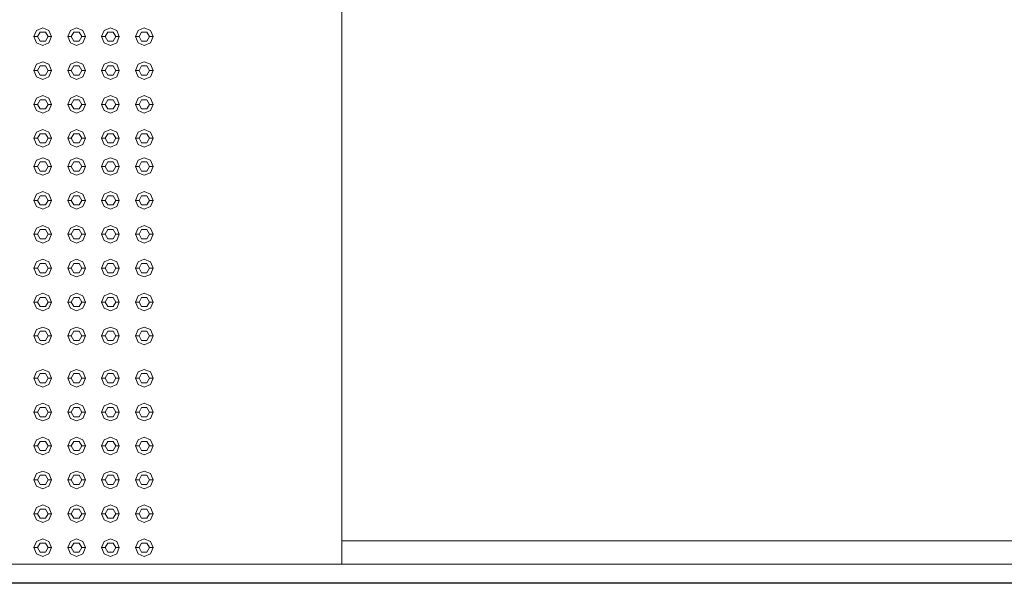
# Model space of a CAD drawing. Header units: millimetres. Extents: x 321 to 585, y -277 to 9.
# Tile 978 of 1056: x 359.94 to 362.73, y -32.11 to -30.52. Entities that reach past the tile are written whole.
import ezdxf

# ---------------------------------------------------------------- set-up
doc = ezdxf.new("R2010")
doc.units = ezdxf.units.MM
doc.header["$MEASUREMENT"] = 0
for name, color, linetype, lineweight in [('IFC-Elemento construtivo genérico-Contorno', 253, 'Continuous', 5), ('IFC-Laje-Contorno', 134, 'Continuous', 5), ('IFC-Parede padrão-Contorno', 44, 'Continuous', 5), ('IFC-Parede-Contorno', 42, 'Continuous', 5)]:
    doc.layers.add(name, color=color, linetype=linetype, lineweight=lineweight)

msp = doc.modelspace()

# ---------------------------------------------------------------- linework, layer by layer
at = {"layer": 'IFC-Elemento construtivo genérico-Contorno', "lineweight": 5}
for p, q in [((359.9761, -30.5654), (359.9835, -30.5477)), ((359.9835, -30.5477), (360.0011, -30.5404)), ((360.0011, -30.5404), (360.0188, -30.5477)), ((360.0188, -30.5477), (360.0261, -30.5654)), ((360.0721, -30.5654), (360.0795, -30.5477)), ((360.0795, -30.5477), (360.0971, -30.5404)), ((360.0971, -30.5404), (360.1148, -30.5477)), ((360.1148, -30.5477), (360.1221, -30.5654)), ((360.1681, -30.5654), (360.1755, -30.5477)), ((360.1755, -30.5477), (360.1931, -30.5404)), ((360.1931, -30.5404), (360.2108, -30.5477)), ((360.2108, -30.5477), (360.2181, -30.5654)), ((360.2641, -30.5654), (360.2715, -30.5477)), ((360.2715, -30.5477), (360.2891, -30.5404)), ((360.2891, -30.5404), (360.3068, -30.5477)), ((360.3068, -30.5477), (360.3141, -30.5654)), ((359.9761, -30.5654), (359.9861, -30.5654)), ((359.9761, -30.5654), (359.9835, -30.5831)), ((359.9861, -30.5654), (359.9936, -30.5524)), ((359.9861, -30.5654), (359.9936, -30.5784)), ((359.9936, -30.5524), (360.0086, -30.5524)), ((360.0086, -30.5524), (360.0161, -30.5654)), ((360.0086, -30.5784), (360.0161, -30.5654)), ((360.0161, -30.5654), (360.0261, -30.5654)), ((360.0188, -30.5831), (360.0261, -30.5654)), ((360.0721, -30.5654), (360.0821, -30.5654)), ((360.0721, -30.5654), (360.0795, -30.5831)), ((360.0821, -30.5654), (360.0896, -30.5524)), ((360.0821, -30.5654), (360.0896, -30.5784)), ((360.0896, -30.5524), (360.1046, -30.5524)), ((360.1046, -30.5524), (360.1121, -30.5654)), ((360.1046, -30.5784), (360.1121, -30.5654)), ((360.1121, -30.5654), (360.1221, -30.5654)), ((360.1148, -30.5831), (360.1221, -30.5654)), ((360.1681, -30.5654), (360.1781, -30.5654)), ((360.1681, -30.5654), (360.1755, -30.5831)), ((360.1781, -30.5654), (360.1856, -30.5524)), ((360.1781, -30.5654), (360.1856, -30.5784)), ((360.1856, -30.5524), (360.2006, -30.5524)), ((360.2006, -30.5524), (360.2081, -30.5654)), ((360.2006, -30.5784), (360.2081, -30.5654)), ((360.2081, -30.5654), (360.2181, -30.5654)), ((360.2108, -30.5831), (360.2181, -30.5654)), ((360.2641, -30.5654), (360.2741, -30.5654)), ((360.2641, -30.5654), (360.2715, -30.5831)), ((360.2741, -30.5654), (360.2816, -30.5524)), ((360.2741, -30.5654), (360.2816, -30.5784)), ((360.2816, -30.5524), (360.2966, -30.5524)), ((360.2966, -30.5524), (360.3041, -30.5654)), ((360.2966, -30.5784), (360.3041, -30.5654)), ((360.3041, -30.5654), (360.3141, -30.5654)), ((360.3068, -30.5831), (360.3141, -30.5654)), ((359.9835, -30.5831), (360.0011, -30.5904)), ((359.9936, -30.5784), (360.0086, -30.5784)), ((360.0011, -30.5904), (360.0188, -30.5831)), ((360.0795, -30.5831), (360.0971, -30.5904)), ((360.0896, -30.5784), (360.1046, -30.5784)), ((360.0971, -30.5904), (360.1148, -30.5831)), ((360.1755, -30.5831), (360.1931, -30.5904)), ((360.1856, -30.5784), (360.2006, -30.5784)), ((360.1931, -30.5904), (360.2108, -30.5831)), ((360.2715, -30.5831), (360.2891, -30.5904)), ((360.2816, -30.5784), (360.2966, -30.5784)), ((360.2891, -30.5904), (360.3068, -30.5831)), ((359.9761, -30.6614), (359.9835, -30.6437)), ((359.9835, -30.6437), (360.0011, -30.6364)), ((359.9861, -30.6614), (359.9936, -30.6484)), ((359.9936, -30.6484), (360.0086, -30.6484)), ((360.0011, -30.6364), (360.0188, -30.6437)), ((360.0086, -30.6484), (360.0161, -30.6614)), ((360.0188, -30.6437), (360.0261, -30.6614)), ((360.0721, -30.6614), (360.0795, -30.6437)), ((360.0795, -30.6437), (360.0971, -30.6364)), ((360.0821, -30.6614), (360.0896, -30.6484)), ((360.0896, -30.6484), (360.1046, -30.6484)), ((360.0971, -30.6364), (360.1148, -30.6437)), ((360.1046, -30.6484), (360.1121, -30.6614)), ((360.1148, -30.6437), (360.1221, -30.6614)), ((360.1681, -30.6614), (360.1755, -30.6437)), ((360.1755, -30.6437), (360.1931, -30.6364)), ((360.1781, -30.6614), (360.1856, -30.6484)), ((360.1856, -30.6484), (360.2006, -30.6484)), ((360.1931, -30.6364), (360.2108, -30.6437)), ((360.2006, -30.6484), (360.2081, -30.6614)), ((360.2108, -30.6437), (360.2181, -30.6614)), ((360.2641, -30.6614), (360.2715, -30.6437)), ((360.2715, -30.6437), (360.2891, -30.6364)), ((360.2741, -30.6614), (360.2816, -30.6484)), ((360.2816, -30.6484), (360.2966, -30.6484)), ((360.2891, -30.6364), (360.3068, -30.6437)), ((360.2966, -30.6484), (360.3041, -30.6614)), ((360.3068, -30.6437), (360.3141, -30.6614)), ((359.9761, -30.6614), (359.9861, -30.6614)), ((359.9761, -30.6614), (359.9835, -30.6791)), ((359.9835, -30.6791), (360.0011, -30.6864)), ((359.9861, -30.6614), (359.9936, -30.6744)), ((359.9936, -30.6744), (360.0086, -30.6744)), ((360.0011, -30.6864), (360.0188, -30.6791)), ((360.0086, -30.6744), (360.0161, -30.6614)), ((360.0161, -30.6614), (360.0261, -30.6614)), ((360.0188, -30.6791), (360.0261, -30.6614)), ((360.0721, -30.6614), (360.0821, -30.6614)), ((360.0721, -30.6614), (360.0795, -30.6791)), ((360.0795, -30.6791), (360.0971, -30.6864)), ((360.0821, -30.6614), (360.0896, -30.6744)), ((360.0896, -30.6744), (360.1046, -30.6744)), ((360.0971, -30.6864), (360.1148, -30.6791)), ((360.1046, -30.6744), (360.1121, -30.6614)), ((360.1121, -30.6614), (360.1221, -30.6614)), ((360.1148, -30.6791), (360.1221, -30.6614)), ((360.1681, -30.6614), (360.1781, -30.6614)), ((360.1681, -30.6614), (360.1755, -30.6791)), ((360.1755, -30.6791), (360.1931, -30.6864)), ((360.1781, -30.6614), (360.1856, -30.6744)), ((360.1856, -30.6744), (360.2006, -30.6744)), ((360.1931, -30.6864), (360.2108, -30.6791)), ((360.2006, -30.6744), (360.2081, -30.6614)), ((360.2081, -30.6614), (360.2181, -30.6614)), ((360.2108, -30.6791), (360.2181, -30.6614)), ((360.2641, -30.6614), (360.2741, -30.6614)), ((360.2641, -30.6614), (360.2715, -30.6791)), ((360.2715, -30.6791), (360.2891, -30.6864)), ((360.2741, -30.6614), (360.2816, -30.6744)), ((360.2816, -30.6744), (360.2966, -30.6744)), ((360.2891, -30.6864), (360.3068, -30.6791)), ((360.2966, -30.6744), (360.3041, -30.6614)), ((360.3041, -30.6614), (360.3141, -30.6614)), ((360.3068, -30.6791), (360.3141, -30.6614)), ((359.9761, -30.7574), (359.9835, -30.7397)), ((359.9835, -30.7397), (360.0011, -30.7324)), ((359.9861, -30.7574), (359.9936, -30.7444)), ((359.9936, -30.7444), (360.0086, -30.7444)), ((360.0011, -30.7324), (360.0188, -30.7397)), ((360.0086, -30.7444), (360.0161, -30.7574)), ((360.0188, -30.7397), (360.0261, -30.7574)), ((360.0721, -30.7574), (360.0795, -30.7397)), ((360.0795, -30.7397), (360.0971, -30.7324)), ((360.0821, -30.7574), (360.0896, -30.7444)), ((360.0896, -30.7444), (360.1046, -30.7444)), ((360.0971, -30.7324), (360.1148, -30.7397)), ((360.1046, -30.7444), (360.1121, -30.7574)), ((360.1148, -30.7397), (360.1221, -30.7574)), ((360.1681, -30.7574), (360.1755, -30.7397)), ((360.1755, -30.7397), (360.1931, -30.7324)), ((360.1781, -30.7574), (360.1856, -30.7444)), ((360.1856, -30.7444), (360.2006, -30.7444)), ((360.1931, -30.7324), (360.2108, -30.7397)), ((360.2006, -30.7444), (360.2081, -30.7574)), ((360.2108, -30.7397), (360.2181, -30.7574)), ((360.2641, -30.7574), (360.2715, -30.7397)), ((360.2715, -30.7397), (360.2891, -30.7324)), ((360.2741, -30.7574), (360.2816, -30.7444)), ((360.2816, -30.7444), (360.2966, -30.7444)), ((360.2891, -30.7324), (360.3068, -30.7397)), ((360.2966, -30.7444), (360.3041, -30.7574)), ((360.3068, -30.7397), (360.3141, -30.7574)), ((359.9761, -30.7574), (359.9861, -30.7574)), ((359.9761, -30.7574), (359.9835, -30.7751)), ((359.9861, -30.7574), (359.9936, -30.7704)), ((359.9936, -30.7704), (360.0086, -30.7704)), ((360.0086, -30.7704), (360.0161, -30.7574)), ((360.0161, -30.7574), (360.0261, -30.7574)), ((360.0188, -30.7751), (360.0261, -30.7574)), ((360.0721, -30.7574), (360.0821, -30.7574)), ((360.0721, -30.7574), (360.0795, -30.7751)), ((360.0821, -30.7574), (360.0896, -30.7704)), ((360.0896, -30.7704), (360.1046, -30.7704)), ((360.1046, -30.7704), (360.1121, -30.7574)), ((360.1121, -30.7574), (360.1221, -30.7574)), ((360.1148, -30.7751), (360.1221, -30.7574)), ((360.1681, -30.7574), (360.1781, -30.7574)), ((360.1681, -30.7574), (360.1755, -30.7751)), ((360.1781, -30.7574), (360.1856, -30.7704)), ((360.1856, -30.7704), (360.2006, -30.7704)), ((360.2006, -30.7704), (360.2081, -30.7574)), ((360.2081, -30.7574), (360.2181, -30.7574)), ((360.2108, -30.7751), (360.2181, -30.7574)), ((360.2641, -30.7574), (360.2741, -30.7574)), ((360.2641, -30.7574), (360.2715, -30.7751)), ((360.2741, -30.7574), (360.2816, -30.7704)), ((360.2816, -30.7704), (360.2966, -30.7704)), ((360.2966, -30.7704), (360.3041, -30.7574)), ((360.3041, -30.7574), (360.3141, -30.7574)), ((360.3068, -30.7751), (360.3141, -30.7574)), ((359.9835, -30.7751), (360.0011, -30.7824)), ((360.0011, -30.7824), (360.0188, -30.7751)), ((360.0795, -30.7751), (360.0971, -30.7824)), ((360.0971, -30.7824), (360.1148, -30.7751)), ((360.1755, -30.7751), (360.1931, -30.7824)), ((360.1931, -30.7824), (360.2108, -30.7751)), ((360.2715, -30.7751), (360.2891, -30.7824)), ((360.2891, -30.7824), (360.3068, -30.7751)), ((359.9761, -30.8534), (359.9835, -30.8357)), ((359.9761, -30.8534), (359.9861, -30.8534)), ((359.9761, -30.8534), (359.9835, -30.8711)), ((359.9835, -30.8357), (360.0011, -30.8284)), ((359.9861, -30.8534), (359.9936, -30.8404)), ((359.9861, -30.8534), (359.9936, -30.8664)), ((359.9936, -30.8404), (360.0086, -30.8404)), ((360.0011, -30.8284), (360.0188, -30.8357)), ((360.0086, -30.8404), (360.0161, -30.8534)), ((360.0086, -30.8664), (360.0161, -30.8534)), ((360.0161, -30.8534), (360.0261, -30.8534)), ((360.0188, -30.8357), (360.0261, -30.8534)), ((360.0188, -30.8711), (360.0261, -30.8534)), ((360.0721, -30.8534), (360.0795, -30.8357)), ((360.0721, -30.8534), (360.0821, -30.8534)), ((360.0721, -30.8534), (360.0795, -30.8711)), ((360.0795, -30.8357), (360.0971, -30.8284)), ((360.0821, -30.8534), (360.0896, -30.8404)), ((360.0821, -30.8534), (360.0896, -30.8664)), ((360.0896, -30.8404), (360.1046, -30.8404)), ((360.0971, -30.8284), (360.1148, -30.8357)), ((360.1046, -30.8404), (360.1121, -30.8534)), ((360.1046, -30.8664), (360.1121, -30.8534)), ((360.1121, -30.8534), (360.1221, -30.8534)), ((360.1148, -30.8357), (360.1221, -30.8534)), ((360.1148, -30.8711), (360.1221, -30.8534)), ((360.1681, -30.8534), (360.1755, -30.8357)), ((360.1681, -30.8534), (360.1781, -30.8534)), ((360.1681, -30.8534), (360.1755, -30.8711)), ((360.1755, -30.8357), (360.1931, -30.8284)), ((360.1781, -30.8534), (360.1856, -30.8404)), ((360.1781, -30.8534), (360.1856, -30.8664)), ((360.1856, -30.8404), (360.2006, -30.8404)), ((360.1931, -30.8284), (360.2108, -30.8357)), ((360.2006, -30.8404), (360.2081, -30.8534)), ((360.2006, -30.8664), (360.2081, -30.8534)), ((360.2081, -30.8534), (360.2181, -30.8534)), ((360.2108, -30.8357), (360.2181, -30.8534)), ((360.2108, -30.8711), (360.2181, -30.8534)), ((360.2641, -30.8534), (360.2715, -30.8357)), ((360.2641, -30.8534), (360.2741, -30.8534)), ((360.2641, -30.8534), (360.2715, -30.8711)), ((360.2715, -30.8357), (360.2891, -30.8284)), ((360.2741, -30.8534), (360.2816, -30.8404)), ((360.2741, -30.8534), (360.2816, -30.8664)), ((360.2816, -30.8404), (360.2966, -30.8404)), ((360.2891, -30.8284), (360.3068, -30.8357)), ((360.2966, -30.8404), (360.3041, -30.8534)), ((360.2966, -30.8664), (360.3041, -30.8534)), ((360.3041, -30.8534), (360.3141, -30.8534)), ((360.3068, -30.8357), (360.3141, -30.8534)), ((360.3068, -30.8711), (360.3141, -30.8534)), ((359.9835, -30.8711), (360.0011, -30.8784)), ((359.9936, -30.8664), (360.0086, -30.8664)), ((360.0011, -30.8784), (360.0188, -30.8711)), ((360.0795, -30.8711), (360.0971, -30.8784)), ((360.0896, -30.8664), (360.1046, -30.8664)), ((360.0971, -30.8784), (360.1148, -30.8711)), ((360.1755, -30.8711), (360.1931, -30.8784)), ((360.1856, -30.8664), (360.2006, -30.8664)), ((360.1931, -30.8784), (360.2108, -30.8711)), ((360.2715, -30.8711), (360.2891, -30.8784)), ((360.2816, -30.8664), (360.2966, -30.8664)), ((360.2891, -30.8784), (360.3068, -30.8711)), ((359.9835, -30.9157), (360.0011, -30.9084)), ((360.0011, -30.9084), (360.0188, -30.9157)), ((360.0795, -30.9157), (360.0971, -30.9084)), ((360.0971, -30.9084), (360.1148, -30.9157)), ((360.1755, -30.9157), (360.1931, -30.9084)), ((360.1931, -30.9084), (360.2108, -30.9157)), ((360.2715, -30.9157), (360.2891, -30.9084)), ((360.2891, -30.9084), (360.3068, -30.9157)), ((359.9761, -30.9334), (359.9835, -30.9157)), ((359.9761, -30.9334), (359.9861, -30.9334)), ((359.9761, -30.9334), (359.9835, -30.9511)), ((359.9861, -30.9334), (359.9936, -30.9204)), ((359.9861, -30.9334), (359.9936, -30.9464)), ((359.9936, -30.9204), (360.0086, -30.9204)), ((360.0086, -30.9204), (360.0161, -30.9334)), ((360.0086, -30.9464), (360.0161, -30.9334)), ((360.0161, -30.9334), (360.0261, -30.9334)), ((360.0188, -30.9157), (360.0261, -30.9334)), ((360.0188, -30.9511), (360.0261, -30.9334)), ((360.0721, -30.9334), (360.0795, -30.9157)), ((360.0721, -30.9334), (360.0821, -30.9334)), ((360.0721, -30.9334), (360.0795, -30.9511)), ((360.0821, -30.9334), (360.0896, -30.9204)), ((360.0821, -30.9334), (360.0896, -30.9464)), ((360.0896, -30.9204), (360.1046, -30.9204)), ((360.1046, -30.9204), (360.1121, -30.9334)), ((360.1046, -30.9464), (360.1121, -30.9334)), ((360.1121, -30.9334), (360.1221, -30.9334)), ((360.1148, -30.9157), (360.1221, -30.9334)), ((360.1148, -30.9511), (360.1221, -30.9334)), ((360.1681, -30.9334), (360.1755, -30.9157)), ((360.1681, -30.9334), (360.1781, -30.9334)), ((360.1681, -30.9334), (360.1755, -30.9511)), ((360.1781, -30.9334), (360.1856, -30.9204)), ((360.1781, -30.9334), (360.1856, -30.9464)), ((360.1856, -30.9204), (360.2006, -30.9204)), ((360.2006, -30.9204), (360.2081, -30.9334)), ((360.2006, -30.9464), (360.2081, -30.9334)), ((360.2081, -30.9334), (360.2181, -30.9334)), ((360.2108, -30.9157), (360.2181, -30.9334)), ((360.2108, -30.9511), (360.2181, -30.9334)), ((360.2641, -30.9334), (360.2715, -30.9157)), ((360.2641, -30.9334), (360.2741, -30.9334)), ((360.2641, -30.9334), (360.2715, -30.9511)), ((360.2741, -30.9334), (360.2816, -30.9204)), ((360.2741, -30.9334), (360.2816, -30.9464)), ((360.2816, -30.9204), (360.2966, -30.9204)), ((360.2966, -30.9204), (360.3041, -30.9334)), ((360.2966, -30.9464), (360.3041, -30.9334)), ((360.3041, -30.9334), (360.3141, -30.9334)), ((360.3068, -30.9157), (360.3141, -30.9334)), ((360.3068, -30.9511), (360.3141, -30.9334)), ((359.9835, -30.9511), (360.0011, -30.9584)), ((359.9936, -30.9464), (360.0086, -30.9464)), ((360.0011, -30.9584), (360.0188, -30.9511)), ((360.0795, -30.9511), (360.0971, -30.9584)), ((360.0896, -30.9464), (360.1046, -30.9464)), ((360.0971, -30.9584), (360.1148, -30.9511)), ((360.1755, -30.9511), (360.1931, -30.9584)), ((360.1856, -30.9464), (360.2006, -30.9464)), ((360.1931, -30.9584), (360.2108, -30.9511)), ((360.2715, -30.9511), (360.2891, -30.9584)), ((360.2816, -30.9464), (360.2966, -30.9464)), ((360.2891, -30.9584), (360.3068, -30.9511)), ((359.9761, -31.0294), (359.9835, -31.0118)), ((359.9835, -31.0118), (360.0011, -31.0044)), ((359.9861, -31.0294), (359.9936, -31.0164)), ((359.9936, -31.0164), (360.0086, -31.0164)), ((360.0011, -31.0044), (360.0188, -31.0118)), ((360.0086, -31.0164), (360.0161, -31.0294)), ((360.0188, -31.0118), (360.0261, -31.0294)), ((360.0721, -31.0294), (360.0795, -31.0118)), ((360.0795, -31.0118), (360.0971, -31.0044)), ((360.0821, -31.0294), (360.0896, -31.0164)), ((360.0896, -31.0164), (360.1046, -31.0164)), ((360.0971, -31.0044), (360.1148, -31.0118)), ((360.1046, -31.0164), (360.1121, -31.0294)), ((360.1148, -31.0118), (360.1221, -31.0294)), ((360.1681, -31.0294), (360.1755, -31.0118)), ((360.1755, -31.0118), (360.1931, -31.0044)), ((360.1781, -31.0294), (360.1856, -31.0164)), ((360.1856, -31.0164), (360.2006, -31.0164)), ((360.1931, -31.0044), (360.2108, -31.0118)), ((360.2006, -31.0164), (360.2081, -31.0294)), ((360.2108, -31.0118), (360.2181, -31.0294)), ((360.2641, -31.0294), (360.2715, -31.0118)), ((360.2715, -31.0118), (360.2891, -31.0044)), ((360.2741, -31.0294), (360.2816, -31.0164)), ((360.2816, -31.0164), (360.2966, -31.0164)), ((360.2891, -31.0044), (360.3068, -31.0118)), ((360.2966, -31.0164), (360.3041, -31.0294)), ((360.3068, -31.0118), (360.3141, -31.0294)), ((359.9761, -31.0294), (359.9861, -31.0294)), ((359.9761, -31.0294), (359.9835, -31.0471)), ((359.9835, -31.0471), (360.0011, -31.0544)), ((359.9861, -31.0294), (359.9936, -31.0424)), ((359.9936, -31.0424), (360.0086, -31.0424)), ((360.0011, -31.0544), (360.0188, -31.0471)), ((360.0086, -31.0424), (360.0161, -31.0294)), ((360.0161, -31.0294), (360.0261, -31.0294)), ((360.0188, -31.0471), (360.0261, -31.0294)), ((360.0721, -31.0294), (360.0821, -31.0294)), ((360.0721, -31.0294), (360.0795, -31.0471)), ((360.0795, -31.0471), (360.0971, -31.0544)), ((360.0821, -31.0294), (360.0896, -31.0424)), ((360.0896, -31.0424), (360.1046, -31.0424)), ((360.0971, -31.0544), (360.1148, -31.0471)), ((360.1046, -31.0424), (360.1121, -31.0294)), ((360.1121, -31.0294), (360.1221, -31.0294)), ((360.1148, -31.0471), (360.1221, -31.0294)), ((360.1681, -31.0294), (360.1781, -31.0294)), ((360.1681, -31.0294), (360.1755, -31.0471)), ((360.1755, -31.0471), (360.1931, -31.0544)), ((360.1781, -31.0294), (360.1856, -31.0424)), ((360.1856, -31.0424), (360.2006, -31.0424)), ((360.1931, -31.0544), (360.2108, -31.0471)), ((360.2006, -31.0424), (360.2081, -31.0294)), ((360.2081, -31.0294), (360.2181, -31.0294)), ((360.2108, -31.0471), (360.2181, -31.0294)), ((360.2641, -31.0294), (360.2741, -31.0294)), ((360.2641, -31.0294), (360.2715, -31.0471)), ((360.2715, -31.0471), (360.2891, -31.0544)), ((360.2741, -31.0294), (360.2816, -31.0424)), ((360.2816, -31.0424), (360.2966, -31.0424)), ((360.2891, -31.0544), (360.3068, -31.0471)), ((360.2966, -31.0424), (360.3041, -31.0294)), ((360.3041, -31.0294), (360.3141, -31.0294)), ((360.3068, -31.0471), (360.3141, -31.0294)), ((359.9835, -31.1077), (360.0011, -31.1004)), ((360.0011, -31.1004), (360.0188, -31.1077)), ((360.0795, -31.1077), (360.0971, -31.1004)), ((360.0971, -31.1004), (360.1148, -31.1077)), ((360.1755, -31.1077), (360.1931, -31.1004)), ((360.1931, -31.1004), (360.2108, -31.1077)), ((360.2715, -31.1077), (360.2891, -31.1004)), ((360.2891, -31.1004), (360.3068, -31.1077)), ((359.9761, -31.1254), (359.9835, -31.1077)), ((359.9761, -31.1254), (359.9861, -31.1254)), ((359.9761, -31.1254), (359.9835, -31.1431)), ((359.9861, -31.1254), (359.9936, -31.1124)), ((359.9861, -31.1254), (359.9936, -31.1384)), ((359.9936, -31.1124), (360.0086, -31.1124)), ((360.0086, -31.1124), (360.0161, -31.1254)), ((360.0086, -31.1384), (360.0161, -31.1254)), ((360.0161, -31.1254), (360.0261, -31.1254)), ((360.0188, -31.1077), (360.0261, -31.1254)), ((360.0188, -31.1431), (360.0261, -31.1254)), ((360.0721, -31.1254), (360.0795, -31.1077)), ((360.0721, -31.1254), (360.0821, -31.1254)), ((360.0721, -31.1254), (360.0795, -31.1431)), ((360.0821, -31.1254), (360.0896, -31.1124)), ((360.0821, -31.1254), (360.0896, -31.1384)), ((360.0896, -31.1124), (360.1046, -31.1124)), ((360.1046, -31.1124), (360.1121, -31.1254)), ((360.1046, -31.1384), (360.1121, -31.1254)), ((360.1121, -31.1254), (360.1221, -31.1254)), ((360.1148, -31.1077), (360.1221, -31.1254)), ((360.1148, -31.1431), (360.1221, -31.1254)), ((360.1681, -31.1254), (360.1755, -31.1077)), ((360.1681, -31.1254), (360.1781, -31.1254)), ((360.1681, -31.1254), (360.1755, -31.1431)), ((360.1781, -31.1254), (360.1856, -31.1124)), ((360.1781, -31.1254), (360.1856, -31.1384)), ((360.1856, -31.1124), (360.2006, -31.1124)), ((360.2006, -31.1124), (360.2081, -31.1254)), ((360.2006, -31.1384), (360.2081, -31.1254)), ((360.2081, -31.1254), (360.2181, -31.1254)), ((360.2108, -31.1077), (360.2181, -31.1254)), ((360.2108, -31.1431), (360.2181, -31.1254)), ((360.2641, -31.1254), (360.2715, -31.1077)), ((360.2641, -31.1254), (360.2741, -31.1254)), ((360.2641, -31.1254), (360.2715, -31.1431)), ((360.2741, -31.1254), (360.2816, -31.1124)), ((360.2741, -31.1254), (360.2816, -31.1384)), ((360.2816, -31.1124), (360.2966, -31.1124)), ((360.2966, -31.1124), (360.3041, -31.1254)), ((360.2966, -31.1384), (360.3041, -31.1254)), ((360.3041, -31.1254), (360.3141, -31.1254)), ((360.3068, -31.1077), (360.3141, -31.1254)), ((360.3068, -31.1431), (360.3141, -31.1254)), ((359.9835, -31.1431), (360.0011, -31.1504)), ((359.9936, -31.1384), (360.0086, -31.1384)), ((360.0011, -31.1504), (360.0188, -31.1431)), ((360.0795, -31.1431), (360.0971, -31.1504)), ((360.0896, -31.1384), (360.1046, -31.1384)), ((360.0971, -31.1504), (360.1148, -31.1431)), ((360.1755, -31.1431), (360.1931, -31.1504)), ((360.1856, -31.1384), (360.2006, -31.1384)), ((360.1931, -31.1504), (360.2108, -31.1431)), ((360.2715, -31.1431), (360.2891, -31.1504)), ((360.2816, -31.1384), (360.2966, -31.1384)), ((360.2891, -31.1504), (360.3068, -31.1431)), ((359.9761, -31.2214), (359.9835, -31.2037)), ((359.9835, -31.2037), (360.0011, -31.1964)), ((359.9861, -31.2214), (359.9936, -31.2084)), ((359.9936, -31.2084), (360.0086, -31.2084)), ((360.0011, -31.1964), (360.0188, -31.2037)), ((360.0086, -31.2084), (360.0161, -31.2214)), ((360.0188, -31.2037), (360.0261, -31.2214)), ((360.0721, -31.2214), (360.0795, -31.2037)), ((360.0795, -31.2037), (360.0971, -31.1964)), ((360.0821, -31.2214), (360.0896, -31.2084)), ((360.0896, -31.2084), (360.1046, -31.2084)), ((360.0971, -31.1964), (360.1148, -31.2037)), ((360.1046, -31.2084), (360.1121, -31.2214)), ((360.1148, -31.2037), (360.1221, -31.2214)), ((360.1681, -31.2214), (360.1755, -31.2037)), ((360.1755, -31.2037), (360.1931, -31.1964)), ((360.1781, -31.2214), (360.1856, -31.2084)), ((360.1856, -31.2084), (360.2006, -31.2084)), ((360.1931, -31.1964), (360.2108, -31.2037)), ((360.2006, -31.2084), (360.2081, -31.2214)), ((360.2108, -31.2037), (360.2181, -31.2214)), ((360.2641, -31.2214), (360.2715, -31.2037)), ((360.2715, -31.2037), (360.2891, -31.1964)), ((360.2741, -31.2214), (360.2816, -31.2084)), ((360.2816, -31.2084), (360.2966, -31.2084)), ((360.2891, -31.1964), (360.3068, -31.2037)), ((360.2966, -31.2084), (360.3041, -31.2214)), ((360.3068, -31.2037), (360.3141, -31.2214)), ((359.9761, -31.2214), (359.9861, -31.2214)), ((359.9761, -31.2214), (359.9835, -31.2391)), ((359.9835, -31.2391), (360.0011, -31.2464)), ((359.9861, -31.2214), (359.9936, -31.2344)), ((359.9936, -31.2344), (360.0086, -31.2344)), ((360.0011, -31.2464), (360.0188, -31.2391)), ((360.0086, -31.2344), (360.0161, -31.2214)), ((360.0161, -31.2214), (360.0261, -31.2214)), ((360.0188, -31.2391), (360.0261, -31.2214)), ((360.0721, -31.2214), (360.0821, -31.2214)), ((360.0721, -31.2214), (360.0795, -31.2391)), ((360.0795, -31.2391), (360.0971, -31.2464)), ((360.0821, -31.2214), (360.0896, -31.2344)), ((360.0896, -31.2344), (360.1046, -31.2344)), ((360.0971, -31.2464), (360.1148, -31.2391)), ((360.1046, -31.2344), (360.1121, -31.2214)), ((360.1121, -31.2214), (360.1221, -31.2214)), ((360.1148, -31.2391), (360.1221, -31.2214)), ((360.1681, -31.2214), (360.1781, -31.2214)), ((360.1681, -31.2214), (360.1755, -31.2391)), ((360.1755, -31.2391), (360.1931, -31.2464)), ((360.1781, -31.2214), (360.1856, -31.2344)), ((360.1856, -31.2344), (360.2006, -31.2344)), ((360.1931, -31.2464), (360.2108, -31.2391)), ((360.2006, -31.2344), (360.2081, -31.2214)), ((360.2081, -31.2214), (360.2181, -31.2214)), ((360.2108, -31.2391), (360.2181, -31.2214)), ((360.2641, -31.2214), (360.2741, -31.2214)), ((360.2641, -31.2214), (360.2715, -31.2391)), ((360.2715, -31.2391), (360.2891, -31.2464)), ((360.2741, -31.2214), (360.2816, -31.2344)), ((360.2816, -31.2344), (360.2966, -31.2344)), ((360.2891, -31.2464), (360.3068, -31.2391)), ((360.2966, -31.2344), (360.3041, -31.2214)), ((360.3041, -31.2214), (360.3141, -31.2214)), ((360.3068, -31.2391), (360.3141, -31.2214)), ((359.9761, -31.3174), (359.9835, -31.2997)), ((359.9835, -31.2997), (360.0011, -31.2924)), ((360.0011, -31.2924), (360.0188, -31.2997)), ((360.0188, -31.2997), (360.0261, -31.3174)), ((360.0721, -31.3174), (360.0795, -31.2997)), ((360.0795, -31.2997), (360.0971, -31.2924)), ((360.0971, -31.2924), (360.1148, -31.2997)), ((360.1148, -31.2997), (360.1221, -31.3174)), ((360.1681, -31.3174), (360.1755, -31.2997)), ((360.1755, -31.2997), (360.1931, -31.2924)), ((360.1931, -31.2924), (360.2108, -31.2997)), ((360.2108, -31.2997), (360.2181, -31.3174)), ((360.2641, -31.3174), (360.2715, -31.2997)), ((360.2715, -31.2997), (360.2891, -31.2924)), ((360.2891, -31.2924), (360.3068, -31.2997)), ((360.3068, -31.2997), (360.3141, -31.3174)), ((359.9761, -31.3174), (359.9861, -31.3174)), ((359.9761, -31.3174), (359.9835, -31.3351)), ((359.9861, -31.3174), (359.9936, -31.3044)), ((359.9861, -31.3174), (359.9936, -31.3304)), ((359.9936, -31.3044), (360.0086, -31.3044)), ((359.9936, -31.3304), (360.0086, -31.3304)), ((360.0086, -31.3044), (360.0161, -31.3174)), ((360.0086, -31.3304), (360.0161, -31.3174)), ((360.0161, -31.3174), (360.0261, -31.3174)), ((360.0188, -31.3351), (360.0261, -31.3174)), ((360.0721, -31.3174), (360.0821, -31.3174)), ((360.0721, -31.3174), (360.0795, -31.3351)), ((360.0821, -31.3174), (360.0896, -31.3044)), ((360.0821, -31.3174), (360.0896, -31.3304)), ((360.0896, -31.3044), (360.1046, -31.3044)), ((360.0896, -31.3304), (360.1046, -31.3304)), ((360.1046, -31.3044), (360.1121, -31.3174)), ((360.1046, -31.3304), (360.1121, -31.3174)), ((360.1121, -31.3174), (360.1221, -31.3174)), ((360.1148, -31.3351), (360.1221, -31.3174)), ((360.1681, -31.3174), (360.1781, -31.3174)), ((360.1681, -31.3174), (360.1755, -31.3351)), ((360.1781, -31.3174), (360.1856, -31.3044)), ((360.1781, -31.3174), (360.1856, -31.3304)), ((360.1856, -31.3044), (360.2006, -31.3044)), ((360.1856, -31.3304), (360.2006, -31.3304)), ((360.2006, -31.3044), (360.2081, -31.3174)), ((360.2006, -31.3304), (360.2081, -31.3174)), ((360.2081, -31.3174), (360.2181, -31.3174)), ((360.2108, -31.3351), (360.2181, -31.3174)), ((360.2641, -31.3174), (360.2741, -31.3174)), ((360.2641, -31.3174), (360.2715, -31.3351)), ((360.2741, -31.3174), (360.2816, -31.3044)), ((360.2741, -31.3174), (360.2816, -31.3304)), ((360.2816, -31.3044), (360.2966, -31.3044)), ((360.2816, -31.3304), (360.2966, -31.3304)), ((360.2966, -31.3044), (360.3041, -31.3174)), ((360.2966, -31.3304), (360.3041, -31.3174)), ((360.3041, -31.3174), (360.3141, -31.3174)), ((360.3068, -31.3351), (360.3141, -31.3174)), ((359.9835, -31.3351), (360.0011, -31.3424)), ((360.0011, -31.3424), (360.0188, -31.3351)), ((360.0795, -31.3351), (360.0971, -31.3424)), ((360.0971, -31.3424), (360.1148, -31.3351)), ((360.1755, -31.3351), (360.1931, -31.3424)), ((360.1931, -31.3424), (360.2108, -31.3351)), ((360.2715, -31.3351), (360.2891, -31.3424)), ((360.2891, -31.3424), (360.3068, -31.3351)), ((359.9761, -31.4134), (359.9835, -31.3957)), ((359.9761, -31.4134), (359.9861, -31.4134)), ((359.9761, -31.4134), (359.9835, -31.4311)), ((359.9835, -31.3957), (360.0011, -31.3884)), ((359.9861, -31.4134), (359.9936, -31.4004)), ((359.9861, -31.4134), (359.9936, -31.4264)), ((359.9936, -31.4004), (360.0086, -31.4004)), ((360.0011, -31.3884), (360.0188, -31.3957)), ((360.0086, -31.4004), (360.0161, -31.4134)), ((360.0086, -31.4264), (360.0161, -31.4134)), ((360.0161, -31.4134), (360.0261, -31.4134)), ((360.0188, -31.3957), (360.0261, -31.4134)), ((360.0188, -31.4311), (360.0261, -31.4134)), ((360.0721, -31.4134), (360.0795, -31.3957)), ((360.0721, -31.4134), (360.0821, -31.4134)), ((360.0721, -31.4134), (360.0795, -31.4311)), ((360.0795, -31.3957), (360.0971, -31.3884)), ((360.0821, -31.4134), (360.0896, -31.4004)), ((360.0821, -31.4134), (360.0896, -31.4264)), ((360.0896, -31.4004), (360.1046, -31.4004)), ((360.0971, -31.3884), (360.1148, -31.3957)), ((360.1046, -31.4004), (360.1121, -31.4134)), ((360.1046, -31.4264), (360.1121, -31.4134)), ((360.1121, -31.4134), (360.1221, -31.4134)), ((360.1148, -31.3957), (360.1221, -31.4134)), ((360.1148, -31.4311), (360.1221, -31.4134)), ((360.1681, -31.4134), (360.1755, -31.3957)), ((360.1681, -31.4134), (360.1781, -31.4134)), ((360.1681, -31.4134), (360.1755, -31.4311)), ((360.1755, -31.3957), (360.1931, -31.3884)), ((360.1781, -31.4134), (360.1856, -31.4004)), ((360.1781, -31.4134), (360.1856, -31.4264)), ((360.1856, -31.4004), (360.2006, -31.4004)), ((360.1931, -31.3884), (360.2108, -31.3957)), ((360.2006, -31.4004), (360.2081, -31.4134)), ((360.2006, -31.4264), (360.2081, -31.4134)), ((360.2081, -31.4134), (360.2181, -31.4134)), ((360.2108, -31.3957), (360.2181, -31.4134)), ((360.2108, -31.4311), (360.2181, -31.4134)), ((360.2641, -31.4134), (360.2715, -31.3957)), ((360.2641, -31.4134), (360.2741, -31.4134)), ((360.2641, -31.4134), (360.2715, -31.4311)), ((360.2715, -31.3957), (360.2891, -31.3884)), ((360.2741, -31.4134), (360.2816, -31.4004)), ((360.2741, -31.4134), (360.2816, -31.4264)), ((360.2816, -31.4004), (360.2966, -31.4004)), ((360.2891, -31.3884), (360.3068, -31.3957)), ((360.2966, -31.4004), (360.3041, -31.4134)), ((360.2966, -31.4264), (360.3041, -31.4134)), ((360.3041, -31.4134), (360.3141, -31.4134)), ((360.3068, -31.3957), (360.3141, -31.4134)), ((360.3068, -31.4311), (360.3141, -31.4134)), ((359.9835, -31.4311), (360.0011, -31.4384)), ((359.9936, -31.4264), (360.0086, -31.4264)), ((360.0011, -31.4384), (360.0188, -31.4311)), ((360.0795, -31.4311), (360.0971, -31.4384)), ((360.0896, -31.4264), (360.1046, -31.4264)), ((360.0971, -31.4384), (360.1148, -31.4311)), ((360.1755, -31.4311), (360.1931, -31.4384)), ((360.1856, -31.4264), (360.2006, -31.4264)), ((360.1931, -31.4384), (360.2108, -31.4311)), ((360.2715, -31.4311), (360.2891, -31.4384)), ((360.2816, -31.4264), (360.2966, -31.4264)), ((360.2891, -31.4384), (360.3068, -31.4311)), ((359.9761, -31.5334), (359.9835, -31.5157)), ((359.9835, -31.5157), (360.0011, -31.5084)), ((359.9861, -31.5334), (359.9936, -31.5204)), ((359.9936, -31.5204), (360.0086, -31.5204)), ((360.0011, -31.5084), (360.0188, -31.5157)), ((360.0086, -31.5204), (360.0161, -31.5334)), ((360.0188, -31.5157), (360.0261, -31.5334)), ((360.0721, -31.5334), (360.0795, -31.5157)), ((360.0795, -31.5157), (360.0971, -31.5084)), ((360.0821, -31.5334), (360.0896, -31.5204)), ((360.0896, -31.5204), (360.1046, -31.5204)), ((360.0971, -31.5084), (360.1148, -31.5157)), ((360.1046, -31.5204), (360.1121, -31.5334)), ((360.1148, -31.5157), (360.1221, -31.5334)), ((360.1681, -31.5334), (360.1755, -31.5157)), ((360.1755, -31.5157), (360.1931, -31.5084)), ((360.1781, -31.5334), (360.1856, -31.5204)), ((360.1856, -31.5204), (360.2006, -31.5204)), ((360.1931, -31.5084), (360.2108, -31.5157)), ((360.2006, -31.5204), (360.2081, -31.5334)), ((360.2108, -31.5157), (360.2181, -31.5334)), ((360.2641, -31.5334), (360.2715, -31.5157)), ((360.2715, -31.5157), (360.2891, -31.5084)), ((360.2741, -31.5334), (360.2816, -31.5204)), ((360.2816, -31.5204), (360.2966, -31.5204)), ((360.2891, -31.5084), (360.3068, -31.5157)), ((360.2966, -31.5204), (360.3041, -31.5334)), ((360.3068, -31.5157), (360.3141, -31.5334)), ((359.9761, -31.5334), (359.9861, -31.5334)), ((359.9761, -31.5334), (359.9835, -31.5511)), ((359.9835, -31.5511), (360.0011, -31.5584)), ((359.9861, -31.5334), (359.9936, -31.5464)), ((359.9936, -31.5464), (360.0086, -31.5464)), ((360.0011, -31.5584), (360.0188, -31.5511)), ((360.0086, -31.5464), (360.0161, -31.5334)), ((360.0161, -31.5334), (360.0261, -31.5334)), ((360.0188, -31.5511), (360.0261, -31.5334)), ((360.0721, -31.5334), (360.0821, -31.5334)), ((360.0721, -31.5334), (360.0795, -31.5511)), ((360.0795, -31.5511), (360.0971, -31.5584)), ((360.0821, -31.5334), (360.0896, -31.5464)), ((360.0896, -31.5464), (360.1046, -31.5464)), ((360.0971, -31.5584), (360.1148, -31.5511)), ((360.1046, -31.5464), (360.1121, -31.5334)), ((360.1121, -31.5334), (360.1221, -31.5334)), ((360.1148, -31.5511), (360.1221, -31.5334)), ((360.1681, -31.5334), (360.1781, -31.5334)), ((360.1681, -31.5334), (360.1755, -31.5511)), ((360.1755, -31.5511), (360.1931, -31.5584)), ((360.1781, -31.5334), (360.1856, -31.5464)), ((360.1856, -31.5464), (360.2006, -31.5464)), ((360.1931, -31.5584), (360.2108, -31.5511)), ((360.2006, -31.5464), (360.2081, -31.5334)), ((360.2081, -31.5334), (360.2181, -31.5334)), ((360.2108, -31.5511), (360.2181, -31.5334)), ((360.2641, -31.5334), (360.2741, -31.5334)), ((360.2641, -31.5334), (360.2715, -31.5511)), ((360.2715, -31.5511), (360.2891, -31.5584)), ((360.2741, -31.5334), (360.2816, -31.5464)), ((360.2816, -31.5464), (360.2966, -31.5464)), ((360.2891, -31.5584), (360.3068, -31.5511)), ((360.2966, -31.5464), (360.3041, -31.5334)), ((360.3041, -31.5334), (360.3141, -31.5334)), ((360.3068, -31.5511), (360.3141, -31.5334)), ((359.9835, -31.6118), (360.0011, -31.6044)), ((360.0011, -31.6044), (360.0188, -31.6118)), ((360.0795, -31.6118), (360.0971, -31.6044)), ((360.0971, -31.6044), (360.1148, -31.6118)), ((360.1755, -31.6118), (360.1931, -31.6044)), ((360.1931, -31.6044), (360.2108, -31.6118)), ((360.2715, -31.6118), (360.2891, -31.6044)), ((360.2891, -31.6044), (360.3068, -31.6118)), ((359.9761, -31.6294), (359.9835, -31.6118)), ((359.9761, -31.6294), (359.9861, -31.6294)), ((359.9761, -31.6294), (359.9835, -31.6471)), ((359.9861, -31.6294), (359.9936, -31.6164)), ((359.9861, -31.6294), (359.9936, -31.6424)), ((359.9936, -31.6164), (360.0086, -31.6164)), ((360.0086, -31.6164), (360.0161, -31.6294)), ((360.0086, -31.6424), (360.0161, -31.6294)), ((360.0161, -31.6294), (360.0261, -31.6294)), ((360.0188, -31.6118), (360.0261, -31.6294)), ((360.0188, -31.6471), (360.0261, -31.6294)), ((360.0721, -31.6294), (360.0795, -31.6118)), ((360.0721, -31.6294), (360.0821, -31.6294)), ((360.0721, -31.6294), (360.0795, -31.6471)), ((360.0821, -31.6294), (360.0896, -31.6164)), ((360.0821, -31.6294), (360.0896, -31.6424)), ((360.0896, -31.6164), (360.1046, -31.6164)), ((360.1046, -31.6164), (360.1121, -31.6294)), ((360.1046, -31.6424), (360.1121, -31.6294)), ((360.1121, -31.6294), (360.1221, -31.6294)), ((360.1148, -31.6118), (360.1221, -31.6294)), ((360.1148, -31.6471), (360.1221, -31.6294)), ((360.1681, -31.6294), (360.1755, -31.6118)), ((360.1681, -31.6294), (360.1781, -31.6294)), ((360.1681, -31.6294), (360.1755, -31.6471)), ((360.1781, -31.6294), (360.1856, -31.6164)), ((360.1781, -31.6294), (360.1856, -31.6424)), ((360.1856, -31.6164), (360.2006, -31.6164)), ((360.2006, -31.6164), (360.2081, -31.6294)), ((360.2006, -31.6424), (360.2081, -31.6294)), ((360.2081, -31.6294), (360.2181, -31.6294)), ((360.2108, -31.6118), (360.2181, -31.6294)), ((360.2108, -31.6471), (360.2181, -31.6294)), ((360.2641, -31.6294), (360.2715, -31.6118)), ((360.2641, -31.6294), (360.2741, -31.6294)), ((360.2641, -31.6294), (360.2715, -31.6471)), ((360.2741, -31.6294), (360.2816, -31.6164)), ((360.2741, -31.6294), (360.2816, -31.6424)), ((360.2816, -31.6164), (360.2966, -31.6164)), ((360.2966, -31.6164), (360.3041, -31.6294)), ((360.2966, -31.6424), (360.3041, -31.6294)), ((360.3041, -31.6294), (360.3141, -31.6294)), ((360.3068, -31.6118), (360.3141, -31.6294)), ((360.3068, -31.6471), (360.3141, -31.6294)), ((359.9835, -31.6471), (360.0011, -31.6544)), ((359.9936, -31.6424), (360.0086, -31.6424)), ((360.0011, -31.6544), (360.0188, -31.6471)), ((360.0795, -31.6471), (360.0971, -31.6544)), ((360.0896, -31.6424), (360.1046, -31.6424)), ((360.0971, -31.6544), (360.1148, -31.6471)), ((360.1755, -31.6471), (360.1931, -31.6544)), ((360.1856, -31.6424), (360.2006, -31.6424)), ((360.1931, -31.6544), (360.2108, -31.6471)), ((360.2715, -31.6471), (360.2891, -31.6544)), ((360.2816, -31.6424), (360.2966, -31.6424)), ((360.2891, -31.6544), (360.3068, -31.6471)), ((359.9761, -31.7254), (359.9835, -31.7077)), ((359.9835, -31.7077), (360.0011, -31.7004)), ((359.9861, -31.7254), (359.9936, -31.7124)), ((359.9936, -31.7124), (360.0086, -31.7124)), ((360.0011, -31.7004), (360.0188, -31.7077)), ((360.0086, -31.7124), (360.0161, -31.7254)), ((360.0188, -31.7077), (360.0261, -31.7254)), ((360.0721, -31.7254), (360.0795, -31.7077)), ((360.0795, -31.7077), (360.0971, -31.7004)), ((360.0821, -31.7254), (360.0896, -31.7124)), ((360.0896, -31.7124), (360.1046, -31.7124)), ((360.0971, -31.7004), (360.1148, -31.7077)), ((360.1046, -31.7124), (360.1121, -31.7254)), ((360.1148, -31.7077), (360.1221, -31.7254)), ((360.1681, -31.7254), (360.1755, -31.7077)), ((360.1755, -31.7077), (360.1931, -31.7004)), ((360.1781, -31.7254), (360.1856, -31.7124)), ((360.1856, -31.7124), (360.2006, -31.7124)), ((360.1931, -31.7004), (360.2108, -31.7077)), ((360.2006, -31.7124), (360.2081, -31.7254)), ((360.2108, -31.7077), (360.2181, -31.7254)), ((360.2641, -31.7254), (360.2715, -31.7077)), ((360.2715, -31.7077), (360.2891, -31.7004)), ((360.2741, -31.7254), (360.2816, -31.7124)), ((360.2816, -31.7124), (360.2966, -31.7124)), ((360.2891, -31.7004), (360.3068, -31.7077)), ((360.2966, -31.7124), (360.3041, -31.7254)), ((360.3068, -31.7077), (360.3141, -31.7254)), ((359.9761, -31.7254), (359.9861, -31.7254)), ((359.9761, -31.7254), (359.9835, -31.7431)), ((359.9835, -31.7431), (360.0011, -31.7504)), ((359.9861, -31.7254), (359.9936, -31.7384)), ((359.9936, -31.7384), (360.0086, -31.7384)), ((360.0011, -31.7504), (360.0188, -31.7431)), ((360.0086, -31.7384), (360.0161, -31.7254)), ((360.0161, -31.7254), (360.0261, -31.7254)), ((360.0188, -31.7431), (360.0261, -31.7254)), ((360.0721, -31.7254), (360.0821, -31.7254)), ((360.0721, -31.7254), (360.0795, -31.7431)), ((360.0795, -31.7431), (360.0971, -31.7504)), ((360.0821, -31.7254), (360.0896, -31.7384)), ((360.0896, -31.7384), (360.1046, -31.7384)), ((360.0971, -31.7504), (360.1148, -31.7431)), ((360.1046, -31.7384), (360.1121, -31.7254)), ((360.1121, -31.7254), (360.1221, -31.7254)), ((360.1148, -31.7431), (360.1221, -31.7254)), ((360.1681, -31.7254), (360.1781, -31.7254)), ((360.1681, -31.7254), (360.1755, -31.7431)), ((360.1755, -31.7431), (360.1931, -31.7504)), ((360.1781, -31.7254), (360.1856, -31.7384)), ((360.1856, -31.7384), (360.2006, -31.7384)), ((360.1931, -31.7504), (360.2108, -31.7431)), ((360.2006, -31.7384), (360.2081, -31.7254)), ((360.2081, -31.7254), (360.2181, -31.7254)), ((360.2108, -31.7431), (360.2181, -31.7254)), ((360.2641, -31.7254), (360.2741, -31.7254)), ((360.2641, -31.7254), (360.2715, -31.7431)), ((360.2715, -31.7431), (360.2891, -31.7504)), ((360.2741, -31.7254), (360.2816, -31.7384)), ((360.2816, -31.7384), (360.2966, -31.7384)), ((360.2891, -31.7504), (360.3068, -31.7431)), ((360.2966, -31.7384), (360.3041, -31.7254)), ((360.3041, -31.7254), (360.3141, -31.7254)), ((360.3068, -31.7431), (360.3141, -31.7254)), ((359.9761, -31.8214), (359.9835, -31.8037)), ((359.9835, -31.8037), (360.0011, -31.7964)), ((360.0011, -31.7964), (360.0188, -31.8037)), ((360.0188, -31.8037), (360.0261, -31.8214)), ((360.0721, -31.8214), (360.0795, -31.8037)), ((360.0795, -31.8037), (360.0971, -31.7964)), ((360.0971, -31.7964), (360.1148, -31.8037)), ((360.1148, -31.8037), (360.1221, -31.8214)), ((360.1681, -31.8214), (360.1755, -31.8037)), ((360.1755, -31.8037), (360.1931, -31.7964)), ((360.1931, -31.7964), (360.2108, -31.8037)), ((360.2108, -31.8037), (360.2181, -31.8214)), ((360.2641, -31.8214), (360.2715, -31.8037)), ((360.2715, -31.8037), (360.2891, -31.7964)), ((360.2891, -31.7964), (360.3068, -31.8037)), ((360.3068, -31.8037), (360.3141, -31.8214)), ((359.9761, -31.8214), (359.9861, -31.8214)), ((359.9761, -31.8214), (359.9835, -31.8391)), ((359.9861, -31.8214), (359.9936, -31.8084)), ((359.9861, -31.8214), (359.9936, -31.8344)), ((359.9936, -31.8084), (360.0086, -31.8084)), ((360.0086, -31.8084), (360.0161, -31.8214)), ((360.0086, -31.8344), (360.0161, -31.8214)), ((360.0161, -31.8214), (360.0261, -31.8214)), ((360.0188, -31.8391), (360.0261, -31.8214)), ((360.0721, -31.8214), (360.0821, -31.8214)), ((360.0721, -31.8214), (360.0795, -31.8391)), ((360.0821, -31.8214), (360.0896, -31.8084)), ((360.0821, -31.8214), (360.0896, -31.8344)), ((360.0896, -31.8084), (360.1046, -31.8084)), ((360.1046, -31.8084), (360.1121, -31.8214)), ((360.1046, -31.8344), (360.1121, -31.8214)), ((360.1121, -31.8214), (360.1221, -31.8214)), ((360.1148, -31.8391), (360.1221, -31.8214)), ((360.1681, -31.8214), (360.1781, -31.8214)), ((360.1681, -31.8214), (360.1755, -31.8391)), ((360.1781, -31.8214), (360.1856, -31.8084)), ((360.1781, -31.8214), (360.1856, -31.8344)), ((360.1856, -31.8084), (360.2006, -31.8084)), ((360.2006, -31.8084), (360.2081, -31.8214)), ((360.2006, -31.8344), (360.2081, -31.8214)), ((360.2081, -31.8214), (360.2181, -31.8214)), ((360.2108, -31.8391), (360.2181, -31.8214)), ((360.2641, -31.8214), (360.2741, -31.8214)), ((360.2641, -31.8214), (360.2715, -31.8391)), ((360.2741, -31.8214), (360.2816, -31.8084)), ((360.2741, -31.8214), (360.2816, -31.8344)), ((360.2816, -31.8084), (360.2966, -31.8084)), ((360.2966, -31.8084), (360.3041, -31.8214)), ((360.2966, -31.8344), (360.3041, -31.8214)), ((360.3041, -31.8214), (360.3141, -31.8214)), ((360.3068, -31.8391), (360.3141, -31.8214)), ((359.9835, -31.8391), (360.0011, -31.8464)), ((359.9936, -31.8344), (360.0086, -31.8344)), ((360.0011, -31.8464), (360.0188, -31.8391)), ((360.0795, -31.8391), (360.0971, -31.8464)), ((360.0896, -31.8344), (360.1046, -31.8344)), ((360.0971, -31.8464), (360.1148, -31.8391)), ((360.1755, -31.8391), (360.1931, -31.8464)), ((360.1856, -31.8344), (360.2006, -31.8344)), ((360.1931, -31.8464), (360.2108, -31.8391)), ((360.2715, -31.8391), (360.2891, -31.8464)), ((360.2816, -31.8344), (360.2966, -31.8344)), ((360.2891, -31.8464), (360.3068, -31.8391)), ((359.9761, -31.9174), (359.9835, -31.8997)), ((359.9835, -31.8997), (360.0011, -31.8924)), ((359.9861, -31.9174), (359.9936, -31.9044)), ((359.9936, -31.9044), (360.0086, -31.9044)), ((360.0011, -31.8924), (360.0188, -31.8997)), ((360.0086, -31.9044), (360.0161, -31.9174)), ((360.0188, -31.8997), (360.0261, -31.9174)), ((360.0721, -31.9174), (360.0795, -31.8997)), ((360.0795, -31.8997), (360.0971, -31.8924)), ((360.0821, -31.9174), (360.0896, -31.9044)), ((360.0896, -31.9044), (360.1046, -31.9044)), ((360.0971, -31.8924), (360.1148, -31.8997)), ((360.1046, -31.9044), (360.1121, -31.9174)), ((360.1148, -31.8997), (360.1221, -31.9174)), ((360.1681, -31.9174), (360.1755, -31.8997)), ((360.1755, -31.8997), (360.1931, -31.8924)), ((360.1781, -31.9174), (360.1856, -31.9044)), ((360.1856, -31.9044), (360.2006, -31.9044)), ((360.1931, -31.8924), (360.2108, -31.8997)), ((360.2006, -31.9044), (360.2081, -31.9174)), ((360.2108, -31.8997), (360.2181, -31.9174)), ((360.2641, -31.9174), (360.2715, -31.8997)), ((360.2715, -31.8997), (360.2891, -31.8924)), ((360.2741, -31.9174), (360.2816, -31.9044)), ((360.2816, -31.9044), (360.2966, -31.9044)), ((360.2891, -31.8924), (360.3068, -31.8997)), ((360.2966, -31.9044), (360.3041, -31.9174)), ((360.3068, -31.8997), (360.3141, -31.9174)), ((359.9761, -31.9174), (359.9861, -31.9174)), ((359.9761, -31.9174), (359.9835, -31.9351)), ((359.9835, -31.9351), (360.0011, -31.9424)), ((359.9861, -31.9174), (359.9936, -31.9304)), ((359.9936, -31.9304), (360.0086, -31.9304)), ((360.0011, -31.9424), (360.0188, -31.9351)), ((360.0086, -31.9304), (360.0161, -31.9174)), ((360.0161, -31.9174), (360.0261, -31.9174)), ((360.0188, -31.9351), (360.0261, -31.9174)), ((360.0721, -31.9174), (360.0821, -31.9174)), ((360.0721, -31.9174), (360.0795, -31.9351)), ((360.0795, -31.9351), (360.0971, -31.9424)), ((360.0821, -31.9174), (360.0896, -31.9304)), ((360.0896, -31.9304), (360.1046, -31.9304)), ((360.0971, -31.9424), (360.1148, -31.9351)), ((360.1046, -31.9304), (360.1121, -31.9174)), ((360.1121, -31.9174), (360.1221, -31.9174)), ((360.1148, -31.9351), (360.1221, -31.9174)), ((360.1681, -31.9174), (360.1781, -31.9174)), ((360.1681, -31.9174), (360.1755, -31.9351)), ((360.1755, -31.9351), (360.1931, -31.9424)), ((360.1781, -31.9174), (360.1856, -31.9304)), ((360.1856, -31.9304), (360.2006, -31.9304)), ((360.1931, -31.9424), (360.2108, -31.9351)), ((360.2006, -31.9304), (360.2081, -31.9174)), ((360.2081, -31.9174), (360.2181, -31.9174)), ((360.2108, -31.9351), (360.2181, -31.9174)), ((360.2641, -31.9174), (360.2741, -31.9174)), ((360.2641, -31.9174), (360.2715, -31.9351)), ((360.2715, -31.9351), (360.2891, -31.9424)), ((360.2741, -31.9174), (360.2816, -31.9304)), ((360.2816, -31.9304), (360.2966, -31.9304)), ((360.2891, -31.9424), (360.3068, -31.9351)), ((360.2966, -31.9304), (360.3041, -31.9174)), ((360.3041, -31.9174), (360.3141, -31.9174)), ((360.3068, -31.9351), (360.3141, -31.9174)), ((359.9761, -32.0134), (359.9835, -31.9957)), ((359.9835, -31.9957), (360.0011, -31.9884)), ((359.9861, -32.0134), (359.9936, -32.0004)), ((359.9936, -32.0004), (360.0086, -32.0004)), ((360.0011, -31.9884), (360.0188, -31.9957)), ((360.0086, -32.0004), (360.0161, -32.0134)), ((360.0188, -31.9957), (360.0261, -32.0134)), ((360.0721, -32.0134), (360.0795, -31.9957)), ((360.0795, -31.9957), (360.0971, -31.9884)), ((360.0821, -32.0134), (360.0896, -32.0004)), ((360.0896, -32.0004), (360.1046, -32.0004)), ((360.0971, -31.9884), (360.1148, -31.9957)), ((360.1046, -32.0004), (360.1121, -32.0134)), ((360.1148, -31.9957), (360.1221, -32.0134)), ((360.1681, -32.0134), (360.1755, -31.9957)), ((360.1755, -31.9957), (360.1931, -31.9884)), ((360.1781, -32.0134), (360.1856, -32.0004)), ((360.1856, -32.0004), (360.2006, -32.0004)), ((360.1931, -31.9884), (360.2108, -31.9957)), ((360.2006, -32.0004), (360.2081, -32.0134)), ((360.2108, -31.9957), (360.2181, -32.0134)), ((360.2641, -32.0134), (360.2715, -31.9957)), ((360.2715, -31.9957), (360.2891, -31.9884)), ((360.2741, -32.0134), (360.2816, -32.0004)), ((360.2816, -32.0004), (360.2966, -32.0004)), ((360.2891, -31.9884), (360.3068, -31.9957)), ((360.2966, -32.0004), (360.3041, -32.0134)), ((360.3068, -31.9957), (360.3141, -32.0134)), ((359.9761, -32.0134), (359.9861, -32.0134)), ((359.9761, -32.0134), (359.9835, -32.0311)), ((359.9861, -32.0134), (359.9936, -32.0264)), ((359.9936, -32.0264), (360.0086, -32.0264)), ((360.0086, -32.0264), (360.0161, -32.0134)), ((360.0161, -32.0134), (360.0261, -32.0134)), ((360.0188, -32.0311), (360.0261, -32.0134)), ((360.0721, -32.0134), (360.0821, -32.0134)), ((360.0721, -32.0134), (360.0795, -32.0311)), ((360.0821, -32.0134), (360.0896, -32.0264)), ((360.0896, -32.0264), (360.1046, -32.0264)), ((360.1046, -32.0264), (360.1121, -32.0134)), ((360.1121, -32.0134), (360.1221, -32.0134)), ((360.1148, -32.0311), (360.1221, -32.0134)), ((360.1681, -32.0134), (360.1781, -32.0134)), ((360.1681, -32.0134), (360.1755, -32.0311)), ((360.1781, -32.0134), (360.1856, -32.0264)), ((360.1856, -32.0264), (360.2006, -32.0264)), ((360.2006, -32.0264), (360.2081, -32.0134)), ((360.2081, -32.0134), (360.2181, -32.0134)), ((360.2108, -32.0311), (360.2181, -32.0134)), ((360.2641, -32.0134), (360.2741, -32.0134)), ((360.2641, -32.0134), (360.2715, -32.0311)), ((360.2741, -32.0134), (360.2816, -32.0264)), ((360.2816, -32.0264), (360.2966, -32.0264)), ((360.2966, -32.0264), (360.3041, -32.0134)), ((360.3041, -32.0134), (360.3141, -32.0134)), ((360.3068, -32.0311), (360.3141, -32.0134)), ((359.9835, -32.0311), (360.0011, -32.0384)), ((360.0011, -32.0384), (360.0188, -32.0311)), ((360.0795, -32.0311), (360.0971, -32.0384)), ((360.0971, -32.0384), (360.1148, -32.0311)), ((360.1755, -32.0311), (360.1931, -32.0384)), ((360.1931, -32.0384), (360.2108, -32.0311)), ((360.2715, -32.0311), (360.2891, -32.0384)), ((360.2891, -32.0384), (360.3068, -32.0311))]:
    msp.add_line(p, q, dxfattribs=at)
at = {"layer": 'IFC-Laje-Contorno', "color": 7, "lineweight": 5}
for p, q in [((360.8491, -32.0604), (360.8491, -5.9098)), ((360.8491, -32.0604), (360.8491, -29.7619)), ((360.8491, -31.9945), (363.4286, -31.9945)), ((357.5691, -32.0604), (360.8491, -32.0604)), ((360.8491, -32.1145), (360.8491, -32.1132))]:
    msp.add_line(p, q, dxfattribs=at)
at = {"layer": 'IFC-Parede padrão-Contorno', "color": 7, "lineweight": 5}
msp.add_line((356.6858, -32.1145), (371.0082, -32.1145), dxfattribs=at)
at = {"layer": 'IFC-Parede-Contorno', "color": 7, "lineweight": 5}
for p, q in [((358.746, -32.0604), (369.8807, -32.0604)), ((358.746, -32.1132), (369.8807, -32.1132))]:
    msp.add_line(p, q, dxfattribs=at)

doc.saveas('drawing.dxf')
